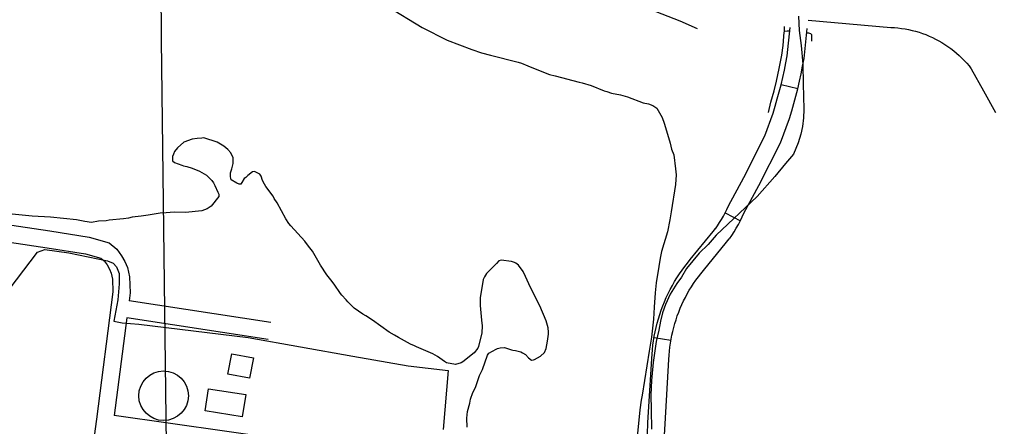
# Model space of a CAD drawing. Extents: x 3704301 to 3742427, y 506229 to 532009.
# Drawn here: x 3713561 to 3715267, y 514441 to 515154 of the extents above; entities that cross this region are included whole.
import ezdxf

# ---------------------------------------------------------------- set-up
doc = ezdxf.new("R2010")
doc.units = 0
for name, color, linetype in [('V-BLDG-OTLN', 7, 'Continuous'), ('V-DOMW-TANK', 7, 'Continuous'), ('V-GRID-MAJR', 7, 'Continuous'), ('V-ROAD-CNTR', 7, 'Continuous'), ('V-SITE-OTLN', 7, 'Continuous'), ('V-SITE-VEGE', 7, 'Continuous'), ('V-TOPO-SHOR', 7, 'Continuous')]:
    doc.layers.add(name, color=color, linetype=linetype)

msp = doc.modelspace()

# ---------------------------------------------------------------- linework, layer by layer
at = {"layer": 'V-BLDG-OTLN'}
for points in [[(3713925.764, 514532.193), (3713932.4250000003, 514567.98600000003), (3713970.423, 514560.91500000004), (3713963.762, 514525.12200000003)], [(3713885.897, 514467.98600000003), (3713891.985, 514506.91500000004), (3713956.9990000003, 514496.74700000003), (3713950.911, 514457.818)]]:
    msp.add_lwpolyline(points, close=True, dxfattribs=at)
at = {"layer": 'V-DOMW-TANK'}
msp.add_circle((3713813.170004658, 514494.5503548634), 43.53933750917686, dxfattribs=at)
at = {"layer": 'V-GRID-MAJR'}
msp.add_spline([(3713850.364, 511710.695), (3713778.102, 517769.291), (3713705.816, 523829.819), (3713633.5300000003, 529890.361), (3713633.507, 529892.279)], degree=3, dxfattribs=at)
at = {"layer": 'V-ROAD-CNTR'}
for p, q in [((3714895.192341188, 515040.0335768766), (3714924.3929774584, 515033.1544169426)), ((3714797.2316118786, 514815.1594162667), (3714823.8094101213, 514801.24465286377)), ((3714672.6146905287, 514596.7427488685), (3714702.224259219, 514591.9184932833))]:
    msp.add_line(p, q, dxfattribs=at)
for points in [[(3714925.814109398, 515159.8416541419), (3714926.6961076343, 515134.65370451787), (3714930.399100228, 515108.8137561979), (3714933.25309452, 515076.01382179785), (3714934.1870926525, 515040.97189188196), (3714934.230092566, 515019.971933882), (3714934.9270911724, 514996.3479811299), (3714934.2290925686, 514981.604010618), (3714932.731095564, 514966.3800410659), (3714929.766101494, 514953.0390677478), (3714925.435110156, 514938.20809741), (3714916.7081276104, 514918.14113754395), (3714902.966155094, 514901.6821704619), (3714884.004193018, 514878.9882158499), (3714853.30825441, 514843.8882860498), (3714781.6543977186, 514775.98842184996), (3714767.137426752, 514759.56545469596), (3714751.89345724, 514744.21348539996), (3714740.639479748, 514731.0065118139), (3714729.3725022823, 514717.541538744), (3714720.619519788, 514702.400569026), (3714712.580535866, 514691.3745910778), (3714701.0685588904, 514672.735628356), (3714692.9445751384, 514654.45466491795), (3714687.57858587, 514639.67269448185), (3714684.047592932, 514625.322723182), (3714680.960599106, 514609.39575503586), (3714676.1506087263, 514589.92079398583), (3714671.024618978, 514552.8328681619), (3714667.979625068, 514521.34893112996), (3714667.0506269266, 514496.246981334), (3714667.365626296, 514470.04803373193), (3714668.089624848, 514436.05310172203)], [(3714942.9110904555, 515153.1535508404), (3714989.004, 515149.012), (3715087.3880000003, 515140.212), (3715093.684, 515139.902), (3715099.967, 515139.378), (3715106.228, 515138.641), (3715112.46, 515137.691), (3715118.657, 515136.52900000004), (3715124.809, 515135.155), (3715130.912, 515133.576), (3715136.958, 515131.788), (3715142.938, 515129.79600000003), (3715148.849, 515127.60000000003), (3715154.679, 515125.206), (3715160.426, 515122.613), (3715166.08, 515119.82800000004), (3715171.637, 515116.85000000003), (3715177.09, 515113.686), (3715182.432, 515110.337), (3715187.654, 515106.811), (3715192.756, 515103.106), (3715197.728, 515099.229), (3715202.566, 515095.188), (3715207.262, 515090.984), (3715211.812, 515086.62200000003), (3715216.211, 515082.106), (3715220.455, 515077.445), (3715224.537, 515072.642), (3715228.452, 515067.7), (3715249.958, 515029.38), (3715271.1920000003, 514990.908)], [(3714780.066944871, 514787.14675466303), (3714783.9668369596, 514792.6453423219), (3714787.541641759, 514798.06601595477), (3714790.9349186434, 514803.6032943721), (3714794.1362170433, 514809.24707862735), (3714797.147892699, 514814.9995090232), (3714799.9621240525, 514820.8460213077), (3714802.9244694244, 514827.5685088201), (3714829.7423112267, 514877.24889817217), (3714866.6513240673, 514950.113350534), (3714881.433726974, 514990.21207337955), (3714885.0786530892, 515002.3104721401), (3714888.6308529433, 515014.7868985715), (3714891.9913366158, 515027.31600012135), (3714895.1601294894, 515039.8968447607), (3714898.134652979, 515052.5230926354), (3714900.9182041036, 515065.19498068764), (3714903.5032680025, 515077.90610636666), (3714905.807765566, 515090.1866650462), (3714911.136724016, 515140.11402882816)], [(3714804.537055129, 514769.791245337), (3714808.7311630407, 514775.70465767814), (3714812.860358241, 514781.9659840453), (3714816.7790813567, 514788.36070562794), (3714820.4797829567, 514794.88492137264), (3714823.960107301, 514801.5324909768), (3714827.2118759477, 514808.28797869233), (3714829.893530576, 514814.37349117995), (3714856.3276887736, 514863.3431018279), (3714894.198675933, 514938.10664946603), (3714909.8962730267, 514980.6879266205), (3714913.869346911, 514993.87552785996), (3714917.5471470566, 515006.79310142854), (3714921.0266633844, 515019.76599987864), (3714924.3078705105, 515032.7931552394), (3714927.387347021, 515045.8649073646), (3714930.2697958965, 515058.9870193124), (3714932.9467319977, 515072.1498936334), (3714935.512234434, 515085.82133495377), (3714941.1473340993, 515138.6169560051)], [(3711996.5679679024, 514936.3341011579), (3712045.70386963, 514917.04313974), (3712198.6655637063, 514904.18116546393), (3712827.8113054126, 514854.70126442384), (3713186.0065890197, 514825.8213221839), (3713491.5569779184, 514802.0113698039), (3713613.6397337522, 514783.72940636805), (3713682.8225953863, 514772.8274281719), (3713717.7225255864, 514762.6964484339), (3713731.0324989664, 514751.5044708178), (3713739.499482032, 514739.8294941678), (3713744.9814710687, 514729.7355143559), (3713749.839461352, 514719.09653563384), (3713753.484454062, 514702.8445681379), (3713754.4584521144, 514675.02262378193), (3713752.6084558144, 514660.85365211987)], [(3713447.9188639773, 514775.32155259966), (3713488.164984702, 514772.185429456), (3713609.0837428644, 514754.07746567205), (3713676.28060847, 514743.4874868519), (3713703.268554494, 514735.65450251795), (3713708.906543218, 514730.912512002), (3713714.067532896, 514723.79552623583), (3713718.123524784, 514716.329541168), (3713721.251518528, 514709.48055486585), (3713723.6005138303, 514699.00457581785), (3713724.39051225, 514676.4506209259), (3713695.28057047, 514453.56006670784), (3713653.5476539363, 514145.4166829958)], [(3714660.910636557, 514427.33104691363), (3714661.9742387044, 514447.1849536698), (3714668.780891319, 514559.7386735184), (3714669.166540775, 514567.3621186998), (3714669.7828039, 514575.25218614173), (3714670.6189965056, 514583.12738897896), (3714671.6747334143, 514590.9736256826), (3714672.9476900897, 514598.78658199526), (3714674.4367768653, 514606.5602270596), (3714676.140113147, 514614.2917274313), (3714678.057433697, 514621.9726233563), (3714680.1897645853, 514629.59940091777), (3714682.530776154, 514637.1607205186), (3714685.081399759, 514644.6542330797), (3714687.8405265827, 514652.07558759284), (3714690.8033069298, 514659.41656989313), (3714693.968542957, 514666.67054362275), (3714697.333819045, 514673.8370616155), (3714700.8988873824, 514680.9070239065), (3714704.658315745, 514687.876003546), (3714708.6080401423, 514694.7347179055), (3714712.748674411, 514701.48515531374), (3714717.074672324, 514708.1134961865), (3714721.5833842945, 514714.62221030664), (3714726.2697092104, 514721.00046739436), (3714731.1311132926, 514727.24767772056), (3714736.027237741, 514733.1907721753), (3714776.298126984, 514782.2098834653), (3714780.3666365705, 514787.55454345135)], [(3714690.8593634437, 514425.57095308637), (3714691.925761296, 514445.4770463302), (3714698.7351086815, 514558.0753264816), (3714699.107459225, 514565.43588130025), (3714699.6591961, 514572.4998138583), (3714700.4070034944, 514579.542611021), (3714701.3512665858, 514586.5603743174), (3714702.4903099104, 514593.5514180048), (3714703.823223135, 514600.5097729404), (3714705.3478868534, 514607.4302725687), (3714707.062566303, 514614.29937664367), (3714708.970235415, 514621.12259908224), (3714711.0652238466, 514627.88927948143), (3714713.3466002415, 514634.59176692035), (3714715.8154734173, 514641.2324124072), (3714718.4666930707, 514647.80143010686), (3714721.299457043, 514654.2934563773), (3714724.310180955, 514660.70493838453), (3714727.4991126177, 514667.02897609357), (3714730.863684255, 514673.265996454), (3714734.397959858, 514679.4032820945), (3714738.101325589, 514685.4408446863), (3714741.971327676, 514691.3705038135), (3714746.006615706, 514697.1957896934), (3714750.20029079, 514702.9035326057), (3714754.5508867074, 514708.49432227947), (3714759.1947622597, 514714.1312278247), (3714799.8318730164, 514763.5961165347), (3714804.2373634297, 514769.3834565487)], [(3714000.842959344, 514622.8197281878), (3713752.6094558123, 514660.85365211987)], [(3713748.722463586, 514631.099711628), (3713726.356508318, 514459.84905412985)], [(3713996.2989684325, 514593.16578749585), (3713748.722463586, 514631.09871162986)], [(3714079.118802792, 514079.6498145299), (3714121.5037180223, 514403.94216594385), (3713726.356508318, 514459.848054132)]]:
    msp.add_lwpolyline(points, dxfattribs=at)
at = {"layer": 'V-SITE-OTLN'}
msp.add_lwpolyline([(3713506.6780000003, 514634.563), (3713592.149, 514746.406), (3713605.1380000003, 514750.744), (3713647.116, 514744.952), (3713714.622, 514730.876), (3713724.469, 514727.103), (3713730.731, 514720.503), (3713735.1, 514708.686), (3713735.204, 514690.541), (3713732.708, 514662.52), (3713727.87, 514634.558), (3713725.869, 514625.25), (3713740.509, 514622.51), (3713769.9280000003, 514620.13), (3713961.572, 514596.885), (3714144.753, 514563.907), (3714241.599, 514546.68700000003), (3714311.735, 514538.968), (3714303.131, 514435.44800000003)], dxfattribs=at)
at = {"layer": 'V-SITE-VEGE'}
for points in [[(3714204.704, 515177.69), (3714266.038, 515139.851), (3714310.203, 515118.058), (3714353.498, 515101.316), (3714370.4450000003, 515095.836), (3714385.911, 515091.4), (3714434.365, 515079.548), (3714440.341, 515077.37700000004)], [(3714440.341, 515077.37700000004), (3714451.285, 515073.06), (3714484.613, 515059.602), (3714489.597, 515057.962), (3714499.577, 515055.181), (3714541.526, 515044.507), (3714546.509, 515042.864), (3714562.48, 515038.418), (3714585.362, 515029.257), (3714589.8570000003, 515028.13300000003), (3714598.3170000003, 515024.891), (3714613.829, 515021.962), (3714626.305, 515018.612), (3714653.683, 515008.327), (3714662.676, 515006.076), (3714670.645, 515003.35000000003), (3714677.559, 514998.64), (3714686.674, 514982.30700000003), (3714690.4390000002, 514972.655), (3714694.598, 514958.97000000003), (3714700.552, 514937.189), (3714703.286, 514926.558), (3714707.0500000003, 514916.906), (3714710.411, 514892.178), (3714711.134, 514881.60000000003), (3714710.187, 514865.032), (3714702.8740000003, 514816.961), (3714700.484, 514802.949), (3714695.903, 514781.955), (3714685.933, 514747.53), (3714683.6, 514735.527), (3714680.698, 514721.025), (3714676.418, 514692.48000000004), (3714674.44, 514674.935), (3714672.764, 514649.841), (3714671.697, 514628.75200000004), (3714668.339, 514597.168), (3714664.167, 514572.641), (3714652.051, 514495.54000000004), (3714649.812, 514487.05100000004), (3714647.848, 514470.012), (3714641.08, 514404.83)], [(3714252.646, 514582.13), (3714245.679, 514584.829), (3714224.873, 514596.445), (3714217.947, 514600.65400000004), (3714208.538, 514605.934), (3714178.926, 514626.835), (3714167.574, 514634.679), (3714162.126, 514637.841), (3714146.8200000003, 514648.30700000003), (3714136.049, 514659.151), (3714133.129, 514662.749), (3714125.3030000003, 514671.003), (3714122.86, 514673.581), (3714112.237, 514689.955), (3714105.907, 514697.66500000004), (3714099.099, 514706.39400000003), (3714087.987, 514723.284), (3714074.062, 514747.788), (3714067.269, 514757.021), (3714060.449, 514765.24700000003), (3714036.041, 514792.545), (3714032.631, 514796.66000000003), (3714027.319, 514804.846), (3714011.9790000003, 514832.907), (3714007.16, 514840.577), (3714005.256, 514844.65), (3713992.132, 514861.594), (3713989.728, 514865.679), (3713986.3710000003, 514871.80100000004), (3713984.063, 514879.405), (3713981.644, 514882.989), (3713972.217, 514887.767), (3713968.6890000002, 514887.359), (3713960.964, 514880.525), (3713957.353, 514877.103), (3713954.285, 514875.174), (3713950.078, 514868.248), (3713948.489, 514865.27400000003), (3713945.474, 514865.354), (3713941.495, 514866.97000000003), (3713931.61, 514873.265), (3713930.657, 514875.303), (3713930.25, 514878.83400000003), (3713930.424, 514885.365), (3713932.6210000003, 514892.344), (3713934.886, 514901.837), (3713935.1550000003, 514911.884), (3713930.862, 514920.547), (3713925.4820000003, 514926.22000000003), (3713918.597, 514931.936), (3713906.7260000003, 514939.293), (3713883.789, 514946.44), (3713880.2600000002, 514946.033), (3713871.703, 514945.756), (3713863.122, 514944.478), (3713848.4050000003, 514939.342), (3713837.574, 514929.071), (3713832.3740000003, 514922.675), (3713830.244, 514918.206), (3713828.616, 514913.72500000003), (3713828.917, 514906.17600000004), (3713832.365, 514903.569), (3713844.805, 514898.71400000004), (3713847.793, 514897.626), (3713853.796, 514896.461), (3713863.276, 514893.694), (3713876.203, 514888.322), (3713880.17, 514886.204), (3713888.0870000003, 514881.467), (3713897.881, 514871.655), (3713900.298, 514868.069), (3713902.6750000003, 514862.978), (3713908.395, 514851.261), (3713909.809, 514847.704), (3713909.702, 514843.686), (3713896.685, 514826.93700000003), (3713889.515, 514822.102), (3713880.381, 514818.827), (3713851.6350000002, 514815.57300000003), (3713831.538, 514816.11), (3713817.444, 514815.481), (3713806.866, 514814.75800000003), (3713786.156, 514811.289), (3713773.543, 514809.613), (3713757.9020000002, 514807.518), (3713751.822, 514805.67100000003), (3713742.737, 514804.403), (3713717.534, 514802.06), (3713712.484, 514801.19), (3713698.8910000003, 514800.547), (3713686.765, 514798.357), (3713675.251, 514800.172), (3713660.245, 514803.088), (3713615.1240000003, 514807.813), (3713582.983, 514809.175), (3713530.335, 514814.602)], [(3714344.863, 514439.39), (3714344.273, 514454.994), (3714345.6, 514467.02400000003), (3714349.508, 514481.499), (3714351.204, 514488.493), (3714355.0270000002, 514499.956), (3714359.791, 514508.879), (3714366.887, 514529.805), (3714371.704, 514540.737), (3714380.916, 514565.631), (3714383.019, 514569.096), (3714395.778, 514576.295), (3714398.3200000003, 514577.233), (3714402.883, 514578.619), (3714410.432, 514578.92), (3714422.898, 514575.066), (3714425.397, 514574.499), (3714429.904, 514573.874), (3714439.399, 514571.609), (3714441.869, 514570.034), (3714447.316, 514566.87200000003), (3714452.694, 514561.199), (3714458.113, 514557.031), (3714461.142, 514557.45300000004), (3714463.166, 514557.90400000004), (3714473.877, 514563.651), (3714480.596, 514570.509), (3714483.296, 514577.477), (3714486.157, 514590.471), (3714487.484, 514602.503), (3714487.578, 514606.02), (3714486.773, 514613.583), (3714483.58, 514625.73600000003), (3714472.22, 514652.181), (3714467.45, 514661.862), (3714453.143, 514690.903), (3714447.45, 514703.625), (3714443.157, 514712.286), (3714434.91, 514723.569), (3714430.4820000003, 514727.206), (3714427.998, 514728.275), (3714423.0130000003, 514729.919), (3714404.4760000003, 514732.424), (3714400.417, 514731.025), (3714396.278, 514726.612), (3714378.713, 514708.981), (3714375.536, 514703.031), (3714373.394, 514698.061), (3714368.012, 514666.028), (3714367.649, 514652.462), (3714370.4820000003, 514626.745), (3714371.231, 514617.173), (3714370.9080000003, 514605.114), (3714365.241, 514581.132), (3714363.654, 514578.159), (3714357.397, 514569.778), (3714337.3740000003, 514554.224), (3714334.304, 514552.294), (3714324.664, 514549.034), (3714308.669, 514552.477), (3714305.204, 514554.582), (3714293.3740000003, 514563.444), (3714284.953, 514568.193), (3714256.123, 514580.528), (3714252.646, 514582.13)]]:
    msp.add_lwpolyline(points, dxfattribs=at)
at = {"layer": 'V-TOPO-SHOR'}
for points in [[(3714748.917, 515138.061), (3714718.16, 515151.474), (3714623.8340000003, 515187.809), (3714527.5100000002, 515227.979), (3714468.1, 515256.382), (3714428.487, 515279.506), (3714416.572, 515287.23600000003), (3714408.724, 515294.451), (3714403.018, 515300.541), (3714398.279, 515306.64900000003), (3714394.91, 515311.81200000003), (3714393.843, 515317.978), (3714397.007, 515325.373), (3714402.703, 515331.653), (3714432.829, 515356.689), (3714447.525, 515367.945), (3714458.554, 515379.14400000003), (3714462.306, 515385.97000000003), (3714466.25, 515401.395)], [(3714873.401, 514990.98600000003), (3714877.448, 515009.11100000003), (3714882.84, 515028.858), (3714886.901, 515046.06700000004), (3714892.023, 515068.325), (3714896.668, 515091.715), (3714898.681, 515108.435), (3714900.25, 515124.233), (3714900.582, 515132.009), (3714901.0160000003, 515133.39), (3714901.329, 515142.079)], [(3714908.782, 515133.744), (3714905.579, 515133.92), (3714901.0160000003, 515133.39)], [(3714948.839, 515116.34), (3714949.214, 515121.376), (3714949.38, 515125.265), (3714949.345, 515127.322), (3714947.491, 515128.89), (3714943.588, 515129.97000000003), (3714939.2460000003, 515129.9)]]:
    msp.add_lwpolyline(points, dxfattribs=at)

doc.saveas('drawing.dxf')
